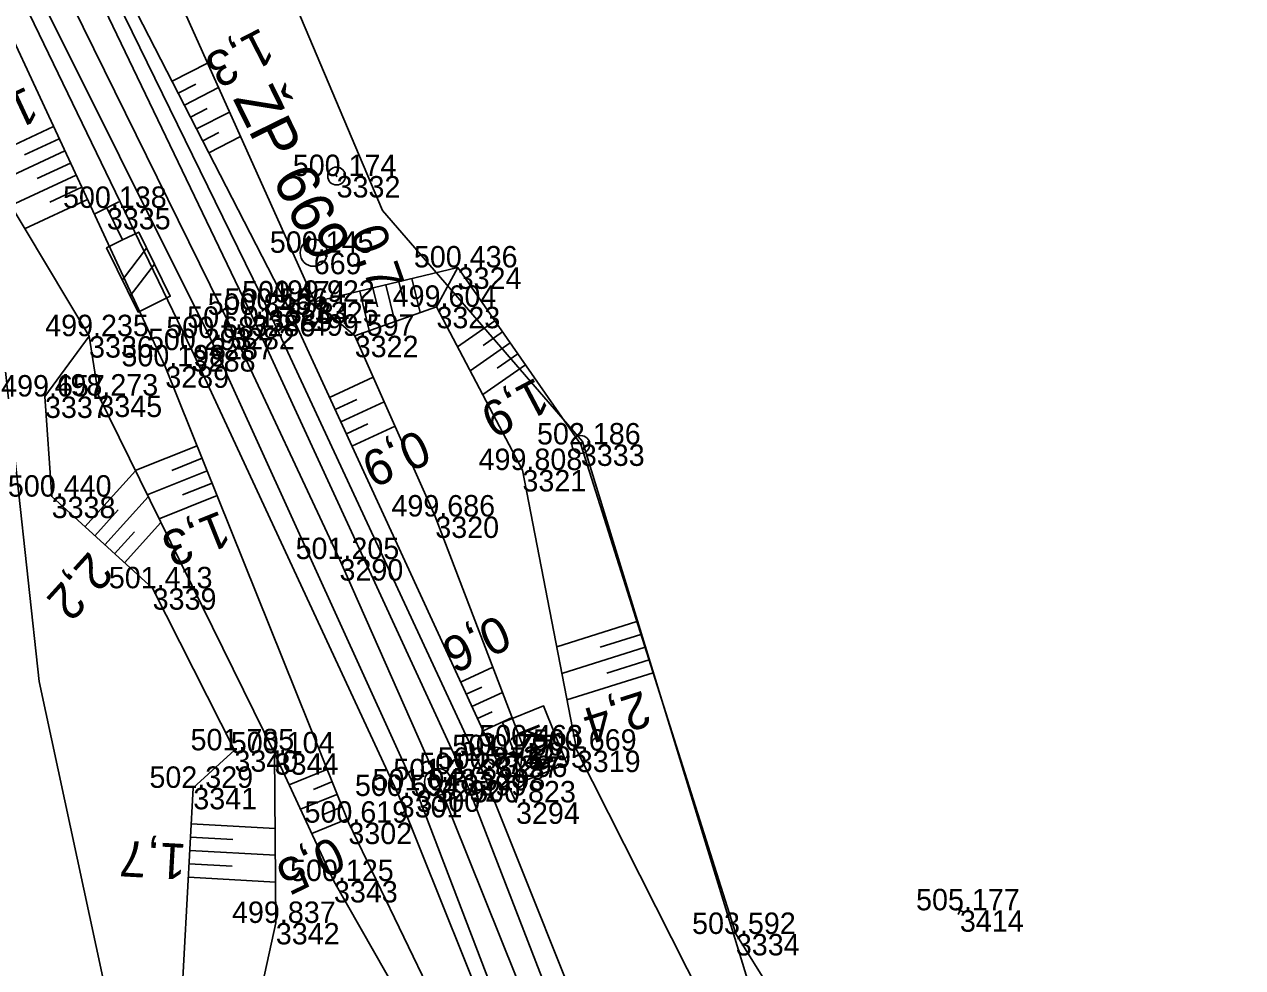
# Model space of a CAD drawing. Extents: x -1234191 to 23050, y -1290331 to -741191.
# Drawn here: x -864795.4 to -864727.2, y -1103568.4 to -1103515.6 of the extents above; entities that cross this region are included whole.
import ezdxf

# ---------------------------------------------------------------- set-up
doc = ezdxf.new("R2010")
doc.units = 0
for name, color, linetype in [('Vrstva 1', 7, 'Continuous'), ('Vrstva 4', 7, 'Continuous'), ('Vrstva 48', 7, 'Continuous'), ('Vrstva 49', 7, 'Continuous'), ('Vrstva 53', 7, 'Continuous'), ('Vrstva 55', 7, 'Continuous'), ('Vrstva 60', 7, 'Continuous'), ('Vrstva 61', 7, 'Continuous'), ('Vrstva 63', 7, 'Continuous'), ('Vrstva 7', 7, 'Continuous')]:
    doc.layers.add(name, color=color, linetype=linetype)

msp = doc.modelspace()

# ---------------------------------------------------------------- linework, layer by layer
at = {"layer": 'Vrstva 1'}
msp.add_lwpolyline([(-864793.889, -1103512.114), (-864783.846, -1103532.561), (-864777.779, -1103545.505), (-864772.313, -1103557.879), (-864767.014, -1103571.07), (-864765.039, -1103576.441), (-864763.844, -1103579.817), (-864763.627, -1103580.437), (-864761.439, -1103586.873), (-864759.929, -1103591.526), (-864756.554, -1103602.699), (-864754.035, -1103612.065), (-864749.646, -1103631.615), (-864746.393, -1103651.415), (-864744.316, -1103670.035), (-864743.32, -1103684.375), (-864742.928, -1103695.791), (-864742.93, -1103709.996), (-864743.322, -1103720.931)], dxfattribs=at)
at = {"layer": 'Vrstva 4'}
for points in [[(-864761.26, -1103581.73), (-864764.065, -1103575.076), (-864770.863, -1103557.538), (-864782.695, -1103531.836), (-864792.522, -1103511.383), (-864802.64, -1103491.576), (-864815.205, -1103467.484), (-864829.131, -1103440.262), (-864836.408, -1103425.697), (-864843.618, -1103410.911), (-864850.499, -1103395.684), (-864858.259, -1103376.168), (-864863.428, -1103362.004), (-864869.117, -1103344.905), (-864874.744, -1103325.106), (-864878.32, -1103307.547)], [(-864881.412, -1103308.225), (-864877.715, -1103325.742), (-864872.254, -1103345.886), (-864866.702, -1103363.287), (-864861.498, -1103377.234), (-864853.326, -1103396.562), (-864846.052, -1103412.223), (-864838.908, -1103426.982), (-864831.618, -1103441.504), (-864817.8, -1103468.391), (-864805.162, -1103492.889), (-864795.17, -1103512.777), (-864785.016, -1103533.13), (-864773.478, -1103558.449), (-864764.189, -1103582.733)], [(-864764.76, -1103582.933), (-864774.463, -1103558.761), (-864786.044, -1103533.81), (-864795.919, -1103513.325), (-864805.944, -1103493.495), (-864818.535, -1103468.737), (-864832.184, -1103442.251), (-864839.958, -1103427.08), (-864846.854, -1103412.378), (-864854.286, -1103397.037), (-864862.395, -1103377.447), (-864867.645, -1103363.728)], [(-864842.908, -1103410.601), (-864835.747, -1103425.214), (-864828.426, -1103439.72), (-864814.356, -1103466.993), (-864802.15, -1103490.911), (-864791.921, -1103510.801), (-864781.761, -1103531.558), (-864769.834, -1103557.244), (-864762.68, -1103575.104), (-864761.55, -1103578.44), (-864761.26, -1103581.73)]]:
    msp.add_lwpolyline(points, dxfattribs=at)
at = {"layer": 'Vrstva 48'}
for p, q in [((-864787.142, -1103518.765), (-864785.159, -1103517.745)), ((-864786.799, -1103519.432), (-864785.825, -1103518.931)), ((-864786.456, -1103520.099), (-864784.543, -1103519.115)), ((-864786.113, -1103520.766), (-864785.174, -1103520.283)), ((-864785.77, -1103521.433), (-864783.928, -1103520.485)), ((-864793.776, -1103521.298), (-864797.722, -1103523.134)), ((-864793.459, -1103521.978), (-864795.397, -1103522.879)), ((-864785.427, -1103522.1), (-864784.523, -1103521.635)), ((-864785.084, -1103522.767), (-864783.312, -1103521.855)), ((-864793.143, -1103522.658), (-864796.947, -1103524.428)), ((-864792.826, -1103523.338), (-864794.693, -1103524.206)), ((-864792.51, -1103524.018), (-864796.171, -1103525.721)), ((-864792.193, -1103524.698), (-864793.988, -1103525.533)), ((-864791.877, -1103525.378), (-864795.396, -1103527.015)), ((-864775.184, -1103530.15), (-864774.688, -1103532.213)), ((-864774.455, -1103529.974), (-864774.216, -1103530.968)), ((-864773.726, -1103529.799), (-864773.266, -1103531.709)), ((-864776.643, -1103530.501), (-864776.109, -1103532.717)), ((-864775.913, -1103530.325), (-864775.656, -1103531.395)), ((-864769.082, -1103532.173), (-864771.171, -1103533.626)), ((-864768.654, -1103532.789), (-864769.737, -1103533.542)), ((-864768.226, -1103533.405), (-864770.467, -1103534.964)), ((-864767.797, -1103534.021), (-864768.956, -1103534.826)), ((-864767.369, -1103534.636), (-864769.762, -1103536.301)), ((-864778.332, -1103536.453), (-864775.89, -1103535.329)), ((-864778.019, -1103537.135), (-864776.801, -1103536.575)), ((-864777.705, -1103537.816), (-864775.279, -1103536.7)), ((-864777.391, -1103538.497), (-864776.183, -1103537.941)), ((-864777.078, -1103539.179), (-864774.668, -1103538.07)), ((-864785.746, -1103539.165), (-864789.202, -1103540.552)), ((-864785.467, -1103539.861), (-864787.168, -1103540.544)), ((-864792.027, -1103543.694), (-864789.193, -1103540.571)), ((-864785.187, -1103540.557), (-864788.537, -1103541.901)), ((-864784.908, -1103541.253), (-864786.557, -1103541.915)), ((-864790.916, -1103544.702), (-864788.48, -1103542.018)), ((-864784.629, -1103541.949), (-864787.873, -1103543.251)), ((-864791.472, -1103544.198), (-864790.154, -1103542.746)), ((-864789.805, -1103545.71), (-864787.767, -1103543.464)), ((-864790.361, -1103545.206), (-864789.242, -1103543.973)), ((-864761.134, -1103549.001), (-864765.622, -1103550.422)), ((-864760.907, -1103549.716), (-864763.193, -1103550.44)), ((-864760.681, -1103550.431), (-864765.335, -1103551.905)), ((-864760.455, -1103551.146), (-864762.823, -1103551.896)), ((-864770.999, -1103552.386), (-864769.197, -1103551.556)), ((-864760.228, -1103551.861), (-864765.048, -1103553.387)), ((-864770.686, -1103553.067), (-864769.807, -1103552.663)), ((-864770.372, -1103553.749), (-864768.661, -1103552.961)), ((-864770.059, -1103554.43), (-864769.226, -1103554.046)), ((-864769.745, -1103555.111), (-864768.124, -1103554.365)), ((-864778.478, -1103557.28), (-864780.592, -1103558.129)), ((-864778.199, -1103557.977), (-864779.237, -1103558.393)), ((-864777.919, -1103558.673), (-864779.959, -1103559.491)), ((-864777.64, -1103559.369), (-864778.642, -1103559.77)), ((-864777.361, -1103560.065), (-864779.327, -1103560.854)), ((-864786.07, -1103560.314), (-864781.377, -1103560.573)), ((-864786.111, -1103561.062), (-864783.741, -1103561.193)), ((-864786.153, -1103561.811), (-864781.366, -1103562.076)), ((-864786.194, -1103562.56), (-864783.777, -1103562.694)), ((-864786.235, -1103563.309), (-864781.355, -1103563.579))]:
    msp.add_line(p, q, dxfattribs=at)
at = {"layer": 'Vrstva 49'}
for p, q in [((-864743.289, -1103565.053), (-864742.835, -1103565.263)), ((-864742.957, -1103564.931), (-864743.167, -1103565.385))]:
    msp.add_line(p, q, dxfattribs=at)
for points in [[(-864767.9, -1103559.12), (-864780.778, -1103531.139), (-864791.12, -1103511.03), (-864801.613, -1103490.55), (-864813.453, -1103466.783), (-864827.333, -1103439.705), (-864835.087, -1103425.047), (-864842.023, -1103410.166), (-864848.918, -1103395.084), (-864856.276, -1103377.108), (-864862.156, -1103361.478), (-864867.78, -1103344.304), (-864873.114, -1103324.51), (-864876.874, -1103306.491), (-864879.99, -1103287.215), (-864881.4, -1103267.503)], [(-864840.881, -1103428.131), (-864832.484, -1103443.188), (-864818.876, -1103470.423), (-864807.256, -1103494.151), (-864797.12, -1103514.111), (-864787.526, -1103534.719), (-864777.281, -1103560.254), (-864767.99, -1103579.502), (-864768.773, -1103583.184), (-864781.736, -1103586.587)], [(-864806.891, -1103468.419), (-864797.209, -1103489.974), (-864788.673, -1103509.921), (-864779.157, -1103531.106)], [(-864781.408, -1103556.372), (-864791.271, -1103536.353), (-864791.79, -1103533.029), (-864798.915, -1103521.145)], [(-864764.272, -1103539.089), (-864771.163, -1103529.182), (-864779.157, -1103531.106)], [(-864771.163, -1103529.182), (-864772.352, -1103531.385)], [(-864779.157, -1103531.106), (-864776.925, -1103533.006), (-864772.418, -1103543.12), (-864767.506, -1103555.985)], [(-864776.925, -1103533.006), (-864772.352, -1103531.385), (-864767.54, -1103540.52), (-864764.499, -1103556.224), (-864756.559, -1103571.949), (-864751.81, -1103578.849)], [(-864791.79, -1103533.029), (-864794.258, -1103536.405), (-864793.883, -1103542.009), (-864788.233, -1103547.137), (-864783.656, -1103556.205)], [(-864737.193, -1103570.252), (-864749.618, -1103576.105), (-864755.599, -1103566.483), (-864764.272, -1103539.089)], [(-864767.506, -1103555.985), (-864767.9, -1103559.12)], [(-864786.923, -1103584.691), (-864780.097, -1103577.469), (-864782.575, -1103571.5), (-864781.34, -1103565.866), (-864781.408, -1103556.372)], [(-864783.656, -1103556.205), (-864785.959, -1103558.306), (-864786.643, -1103570.691), (-864782.697, -1103577.817)], [(-864785.225, -1103588.139), (-864783.568, -1103584.891), (-864771.584, -1103580.615), (-864772.201, -1103573.888), (-864778.088, -1103563.521), (-864781.408, -1103556.372)]]:
    msp.add_lwpolyline(points, dxfattribs=at)
at = {"layer": 'Vrstva 53'}
for p, q in [((-864777.962, -1103524.023), (-864777.918, -1103524.113)), ((-864764.293, -1103539.044), (-864764.251, -1103539.134))]:
    msp.add_line(p, q, dxfattribs=at)
for points in [[(-864851.8, -1103965.2), (-864832.93, -1103934.25), (-864802.44, -1103886.38), (-864769.72, -1103812.69), (-864751.48, -1103715.25), (-864751.19, -1103685.96), (-864767.18, -1103674.13), (-864782.08, -1103622.93), (-864787.15, -1103586.96), (-864794.59, -1103552.36), (-864798.3, -1103518.33), (-864820.12, -1103492.38), (-864862.25, -1103399.25), (-864883.05, -1103347.48), (-864889.03, -1103323.28), (-864892.77, -1103263.78)], [(-864869.74, -1103303.4), (-864855.1, -1103331.53), (-864834.52, -1103376.94), (-864795.6, -1103454.6), (-864803.1, -1103460.5), (-864775.38, -1103525.99), (-864764.18, -1103538.93), (-864727.24, -1103659.36), (-864730.26, -1103758.23), (-864750.67, -1103831.76), (-864786.8, -1103900.96), (-864807.11, -1103958.19)]]:
    msp.add_lwpolyline(points, dxfattribs=at)
for centre in [(-864777.94, -1103524.068), (-864764.272, -1103539.089)]:
    msp.add_circle(centre, 0.499, dxfattribs=at)
at = {"layer": 'Vrstva 55'}
msp.add_lwpolyline([(-864869.74, -1103303.4), (-864855.1, -1103331.53), (-864834.52, -1103376.94), (-864795.6, -1103454.6), (-864803.1, -1103460.5), (-864775.38, -1103525.99), (-864764.18, -1103538.93), (-864727.24, -1103659.36), (-864730.26, -1103758.23), (-864750.67, -1103831.76), (-864786.8, -1103900.96), (-864807.11, -1103958.19)], dxfattribs=at)
at = {"layer": 'Vrstva 60'}
for p, q in [((-864777.94, -1103524.068), (-864777.94, -1103524.068)), ((-864790.794, -1103525.85), (-864790.794, -1103525.85)), ((-864779.22, -1103528.363), (-864779.22, -1103528.363)), ((-864771.163, -1103529.182), (-864771.163, -1103529.182)), ((-864781.761, -1103531.558), (-864781.761, -1103531.558)), ((-864780.778, -1103531.139), (-864780.778, -1103531.139)), ((-864779.157, -1103531.106), (-864779.157, -1103531.106)), ((-864772.352, -1103531.385), (-864772.352, -1103531.385)), ((-864782.695, -1103531.836), (-864782.695, -1103531.836)), ((-864783.846, -1103532.561), (-864783.846, -1103532.561)), ((-864776.925, -1103533.006), (-864776.925, -1103533.006)), ((-864791.79, -1103533.029), (-864791.79, -1103533.029)), ((-864785.016, -1103533.13), (-864785.016, -1103533.13)), ((-864786.044, -1103533.81), (-864786.044, -1103533.81)), ((-864787.526, -1103534.719), (-864787.526, -1103534.719)), ((-864794.258, -1103536.405), (-864794.258, -1103536.405)), ((-864791.271, -1103536.353), (-864791.271, -1103536.353)), ((-864764.272, -1103539.089), (-864764.272, -1103539.089)), ((-864767.54, -1103540.52), (-864767.54, -1103540.52)), ((-864793.883, -1103542.009), (-864793.883, -1103542.009)), ((-864772.418, -1103543.12), (-864772.418, -1103543.12)), ((-864777.779, -1103545.505), (-864777.779, -1103545.505)), ((-864788.233, -1103547.137), (-864788.233, -1103547.137)), ((-864767.506, -1103555.985), (-864767.506, -1103555.985)), ((-864783.656, -1103556.205), (-864783.656, -1103556.205)), ((-864781.408, -1103556.372), (-864781.408, -1103556.372)), ((-864769.017, -1103556.533), (-864769.017, -1103556.533)), ((-864768.591, -1103556.498), (-864768.591, -1103556.498)), ((-864764.499, -1103556.224), (-864764.499, -1103556.224)), ((-864770.863, -1103557.538), (-864770.863, -1103557.538)), ((-864769.834, -1103557.244), (-864769.834, -1103557.244)), ((-864772.313, -1103557.879), (-864772.313, -1103557.879)), ((-864785.959, -1103558.306), (-864785.959, -1103558.306)), ((-864774.463, -1103558.761), (-864774.463, -1103558.761)), ((-864773.478, -1103558.449), (-864773.478, -1103558.449)), ((-864767.9, -1103559.12), (-864767.9, -1103559.12)), ((-864777.281, -1103560.254), (-864777.281, -1103560.254)), ((-864778.088, -1103563.521), (-864778.088, -1103563.521)), ((-864743.062, -1103565.158), (-864743.062, -1103565.158)), ((-864781.34, -1103565.866), (-864781.34, -1103565.866)), ((-864755.599, -1103566.483), (-864755.599, -1103566.483))]:
    msp.add_line(p, q, dxfattribs=at)
at = {"layer": 'Vrstva 63'}
msp.add_line((-864779.27, -1103528.363), (-864779.17, -1103528.363), dxfattribs=at)
msp.add_circle((-864779.22, -1103528.363), 0.756, dxfattribs=at)
at = {"layer": 'Vrstva 7'}
for p, q in [((-864790.121, -1103525.519), (-864791.467, -1103526.181)), ((-864788.574, -1103528.102), (-864789.928, -1103529.881)), ((-864789.487, -1103530.779), (-864788.133, -1103528.999)), ((-864769.036, -1103556.487), (-864768.998, -1103556.579)), ((-864768.591, -1103556.498), (-864768.013, -1103556.266))]:
    msp.add_line(p, q, dxfattribs=at)
msp.add_lwpolyline([(-864790.794, -1103525.85), (-864789.912, -1103527.645), (-864790.81, -1103528.086), (-864789.046, -1103531.676), (-864787.251, -1103530.795), (-864789.015, -1103527.204), (-864789.912, -1103527.645)], dxfattribs=at)
msp.add_lwpolyline([(-864768.662, -1103554.649), (-864766.358, -1103553.724), (-864765.058, -1103556.96), (-864767.362, -1103557.886)], close=True, dxfattribs=at)
for centre, radius in [((-864769.017, -1103556.533), 0.5), ((-864772.272, -1103557.971), 0.75)]:
    msp.add_circle(centre, radius, dxfattribs=at)

# ---------------------------------------------------------------- texts
at = {"layer": 'Vrstva 48'}
for s, rotation, p in [('1,3', 207.21663, (-864782.138, -1103515.736)), ('1,4', 204.95168, (-864795.263, -1103519.022)), ('0,7', 289.51799, (-864777.22, -1103527.224)), ('1,9', 207.7787, (-864766.758, -1103535.301)), ('0,9', 204.01871, (-864773.304, -1103538.215)), ('1,3', 201.86135, (-864784.424, -1103542.765)), ('2,2', 227.77278, (-864791.768, -1103545.005)), ('0,6', 204.71382, (-864768.827, -1103548.575)), ('2,4', 197.5679, (-864760.784, -1103552.846)), ('1,7', 176.83887, (-864786.313, -1103561.457)), ('0,5', 205.75343, (-864778.129, -1103560.966))]:
    msp.add_text(s, height=2, rotation=rotation, dxfattribs=at).set_placement(p)
at = {"layer": 'Vrstva 60'}
for s, p in [('3332', (-864777.94, -1103525.268)), ('3335', (-864790.794, -1103527.05)), ('669', (-864779.22, -1103529.563)), ('3324', (-864771.163, -1103530.382)), ('3285', (-864781.761, -1103532.758)), ('3284', (-864780.778, -1103532.339)), ('3325', (-864779.157, -1103532.306)), ('3323', (-864772.352, -1103532.585)), ('3286', (-864782.695, -1103533.036)), ('3336', (-864791.79, -1103534.229)), ('3282', (-864783.846, -1103533.761)), ('3322', (-864776.925, -1103534.206)), ('3287', (-864785.016, -1103534.33)), ('3288', (-864786.044, -1103535.01)), ('3289', (-864787.526, -1103535.919)), ('3337', (-864794.258, -1103537.605)), ('3345', (-864791.271, -1103537.553)), ('3333', (-864764.272, -1103540.289)), ('3321', (-864767.54, -1103541.72)), ('3338', (-864793.883, -1103543.209)), ('3320', (-864772.418, -1103544.32)), ('3290', (-864777.779, -1103546.705)), ('3339', (-864788.233, -1103548.337)), ('3340', (-864783.656, -1103557.405)), ('3295', (-864767.506, -1103557.185)), ('3344', (-864781.408, -1103557.572)), ('3297', (-864769.017, -1103557.733)), ('3296', (-864768.591, -1103557.698)), ('3319', (-864764.499, -1103557.424)), ('3299', (-864770.863, -1103558.738)), ('3298', (-864769.834, -1103558.444)), ('3292', (-864772.313, -1103559.079)), ('3341', (-864785.959, -1103559.506)), ('3301', (-864774.463, -1103559.961)), ('3300', (-864773.478, -1103559.649)), ('3294', (-864767.9, -1103560.32)), ('3302', (-864777.281, -1103561.454)), ('3343', (-864778.088, -1103564.721)), ('3414', (-864743.062, -1103566.358)), ('3342', (-864781.34, -1103567.066)), ('3334', (-864755.599, -1103567.683))]:
    msp.add_text(s, height=1.2, dxfattribs=at).set_placement(p)
at = {"layer": 'Vrstva 61'}
for s, p in [('500.174', (-864780.391, -1103524.068)), ('500.138', (-864793.248, -1103525.85)), ('500.145', (-864781.676, -1103528.363)), ('500.436', (-864773.615, -1103529.182)), ('500.474', (-864783.229, -1103531.139)), ('499.922', (-864781.605, -1103531.106)), ('499.604', (-864774.803, -1103531.385)), ('500.845', (-864785.151, -1103531.836)), ('500.556', (-864784.213, -1103531.558)), ('501.015', (-864786.302, -1103532.561)), ('499.235', (-864794.246, -1103533.029)), ('500.687', (-864787.468, -1103533.13)), ('499.597', (-864779.377, -1103533.006)), ('500.293', (-864788.496, -1103533.81)), ('500.198', (-864789.98, -1103534.719)), ('499.657', (-864796.71, -1103536.405)), ('498.273', (-864793.723, -1103536.353)), ('502.186', (-864766.724, -1103539.089)), ('499.808', (-864769.994, -1103540.52)), ('500.440', (-864796.334, -1103542.009)), ('499.686', (-864774.87, -1103543.12)), ('501.205', (-864780.235, -1103545.505)), ('501.413', (-864790.685, -1103547.137)), ('500.463', (-864769.958, -1103555.985)), ('501.785', (-864786.112, -1103556.205)), ('500.104', (-864783.859, -1103556.372)), ('501.177', (-864771.469, -1103556.533)), ('500.796', (-864771.043, -1103556.498)), ('500.669', (-864766.953, -1103556.224)), ('500.874', (-864772.285, -1103557.244)), ('501.378', (-864774.767, -1103557.879)), ('501.277', (-864773.315, -1103557.538)), ('502.329', (-864788.413, -1103558.306)), ('500.594', (-864776.914, -1103558.761)), ('501.048', (-864775.932, -1103558.449)), ('500.823', (-864770.352, -1103559.12)), ('500.619', (-864779.735, -1103560.254)), ('500.125', (-864780.544, -1103563.521)), ('505.177', (-864745.514, -1103565.158)), ('499.837', (-864783.792, -1103565.866)), ('503.592', (-864758.047, -1103566.483))]:
    msp.add_text(s, height=1.2, dxfattribs=at).set_placement(p)
at = {"layer": 'Vrstva 63'}
msp.add_text('ŽP 669', height=2.4, rotation=296.15899, dxfattribs=at).set_placement((-864783.769, -1103519.727))
at = {"layer": 'Vrstva 7'}
msp.add_text('KM', height=1.2469, rotation=291.88598, dxfattribs=at).set_placement((-864767.818, -1103555.091))

doc.saveas('drawing.dxf')
